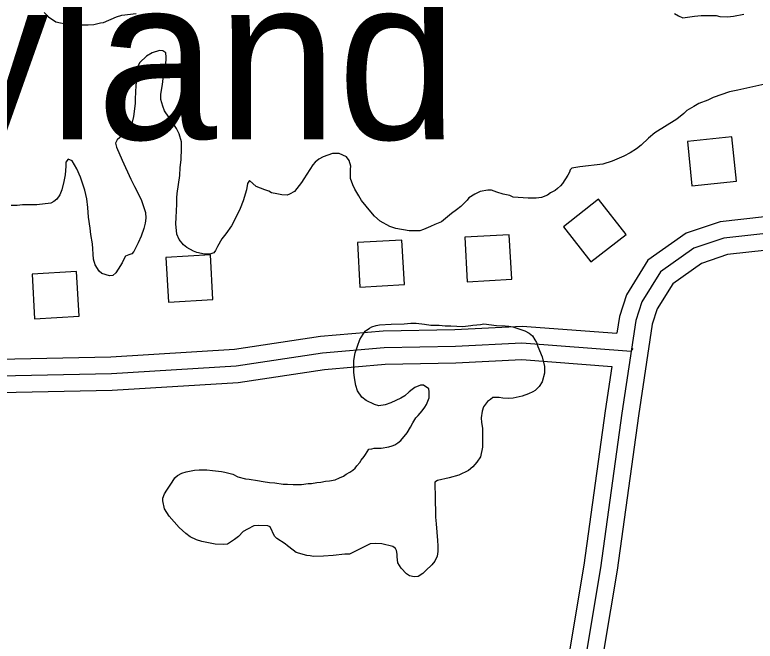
# Model space of a CAD drawing. Extents: x 3313442 to 3351311, y 721974 to 747360.
# Drawn here: x 3328812 to 3329475, y 742038 to 742600 of the extents above; entities that cross this region are included whole.
import ezdxf

# ---------------------------------------------------------------- set-up
doc = ezdxf.new("R2010")
doc.units = 0
for name, color, linetype in [('V-BLDG-OTLN', 7, 'Continuous'), ('V-ROAD-CNTR', 7, 'Continuous'), ('V-SITE-VEGE', 7, 'Continuous'), ('V-TOPO-GNAM-IDEN', 7, 'Continuous')]:
    doc.layers.add(name, color=color, linetype=linetype)

msp = doc.modelspace()

# ---------------------------------------------------------------- linework, layer by layer
at = {"layer": 'V-BLDG-OTLN'}
for points in [[(3329417.96, 742446.34), (3329457.75, 742450.42), (3329453.68, 742490.21), (3329413.89, 742486.14)], [(3329327.44, 742378.11), (3329359, 742402.68), (3329334.43, 742434.25), (3329302.87, 742409.67)], [(3329120.61, 742355.55), (3329160.54, 742357.81), (3329158.28, 742397.75), (3329118.34, 742395.48)], [(3329216.76, 742360.26), (3329256.7, 742362.53), (3329254.43, 742402.46), (3329214.5, 742400.2)], [(3328949.11, 742342.18), (3328989.04, 742344.44), (3328986.78, 742384.38), (3328946.84, 742382.11)], [(3328829.29, 742327.19), (3328869.23, 742329.46), (3328866.96, 742369.4), (3328827.03, 742367.13)]]:
    msp.add_lwpolyline(points, close=True, dxfattribs=at)
at = {"layer": 'V-ROAD-CNTR'}
for points in [[(3329675.97, 742414.56), (3329536.68, 742420.84), (3329483.03, 742418.48), (3329443.31, 742414.1), (3329412.8, 742403.83), (3329378.54, 742379.59), (3329359.26, 742348.61), (3329353.13, 742329.13), (3329350.85, 742314.13)], [(3329685.18, 742394.6), (3329688.38, 742398.99), (3329536.67, 742405.82), (3329484.18, 742403.51), (3329446.56, 742399.37), (3329419.67, 742390.32), (3329389.68, 742369.09), (3329373, 742342.29), (3329367.78, 742325.74), (3329355.15, 742242.47), (3329336.08, 742104.03), (3329300.83, 741893.06), (3329247.52, 741585.27), (3329236.22, 741483.38), (3329231.83, 741396.23)], [(3329670.55, 742384.78), (3329536.67, 742390.81), (3329485.34, 742388.55), (3329449.81, 742384.64), (3329426.54, 742376.81), (3329400.81, 742358.59), (3329386.73, 742335.98), (3329382.44, 742322.34), (3329369.99, 742240.32), (3329350.91, 742101.77), (3329315.62, 741890.54), (3329262.37, 741583.16), (3329251.17, 741482.17), (3329247.35, 741406.1)], [(3328446.84, 742281.44), (3328567.64, 742286.23), (3328897.54, 742293.08), (3329008.39, 742299.82), (3329085.5, 742311.49), (3329141.57, 742316.37), (3329205.64, 742317.56), (3329265.91, 742320.65), (3329350.85, 742314.13)], [(3327567.19, 742235.36), (3327751.95, 742240.8), (3328111.32, 742253.13), (3328568.1, 742271.24), (3328898.15, 742278.09), (3329009.97, 742284.89), (3329087.27, 742296.59), (3329142.36, 742301.38), (3329206.16, 742302.57), (3329265.72, 742305.62), (3329363.59, 742298.1), (3329365.48, 742300.57)], [(3328448.29, 742251.48), (3328568.55, 742256.24), (3328898.76, 742263.1), (3329011.55, 742269.96), (3329089.05, 742281.68), (3329143.15, 742286.39), (3329206.69, 742287.57), (3329265.53, 742290.59), (3329346.34, 742284.39)], [(3329346.34, 742284.39), (3329340.3, 742244.62), (3329321.25, 742106.29), (3329303.06, 741997.42)]]:
    msp.add_lwpolyline(points, dxfattribs=at)
at = {"layer": 'V-SITE-VEGE'}
for points in [[(3328837.94, 742601.48), (3328841.67, 742597.81), (3328848.25, 742593.31), (3328852.52, 742592.21), (3328859.07, 742591.12), (3328865.9, 742590.61), (3328877.28, 742590.42), (3328882.4, 742590.74), (3328888.35, 742592.5), (3328890.91, 742592.8), (3328902.82, 742597.73), (3328907.35, 742599.19), (3328920.43, 742600.72)], [(3329402.21, 742600.61), (3329405.92, 742598.65), (3329409.92, 742596.98), (3329420.15, 742598.48), (3329426.11, 742598.81), (3329439.77, 742598.92), (3329442.9, 742598.09), (3329449.73, 742597.86), (3329455.13, 742598.19), (3329464.5, 742600.26)], [(3328945.58, 742513.61), (3328944.13, 742517.58), (3328942.38, 742523.54), (3328942.34, 742528.37), (3328943.97, 742537.2), (3328944.5, 742542.33), (3328946.97, 742554.01), (3328947.19, 742561.69), (3328946.88, 742565.38), (3328944.3, 742567.35), (3328941.17, 742567.61), (3328934.65, 742565.57), (3328929.55, 742562.4), (3328923.62, 742556.67), (3328921.1, 742552.37), (3328920.88, 742543.84), (3328920.09, 742536.16), (3328919.34, 742524.2), (3328919.37, 742520.22), (3328918.04, 742508.55), (3328916.38, 742502.28), (3328911.6, 742495.13), (3328907.65, 742491.4), (3328903.13, 742487.39), (3328901.74, 742484.53), (3328902.62, 742480.84), (3328907.83, 742469.22), (3328915.65, 742452.22), (3328918.83, 742445.7), (3328924.89, 742434.09), (3328928.69, 742422.46), (3328929.01, 742417.35), (3328928.48, 742412.79), (3328927.1, 742407.95), (3328924.88, 742401.1), (3328922.08, 742395.11), (3328918.16, 742387.4), (3328916.47, 742385.39), (3328913.63, 742384.52), (3328910.8, 742383.35), (3328908.83, 742379.93), (3328907.72, 742377.36), (3328904.06, 742371.64), (3328902.1, 742368.21), (3328899.28, 742365.91), (3328896.44, 742365.61), (3328889.59, 742367.83), (3328887.3, 742369.8), (3328883.56, 742375.46), (3328882.1, 742380.57), (3328881.14, 742394.21), (3328879.64, 742402.73), (3328879.03, 742408.41), (3328877.52, 742418.35), (3328876.89, 742426.88), (3328875.98, 742434.55), (3328874.2, 742442.5), (3328870.41, 742454.13), (3328867.23, 742461.5), (3328862.9, 742468.58), (3328859.48, 742470.26), (3328857.22, 742467.39), (3328857.25, 742463.98), (3328856.75, 742456.01), (3328855.65, 742450.32), (3328853.72, 742442.62), (3328852.05, 742438.34), (3328849.24, 742434.34), (3328846.7, 742432.33), (3328843.86, 742430.88), (3328831.36, 742429.36), (3328818.56, 742429.26), (3328813.73, 742428.65), (3328808.33, 742428.61)], [(3329486.04, 742537.86), (3329459.07, 742531.96), (3329451.69, 742530.47), (3329436.94, 742525.52), (3329432.13, 742522.92), (3329424.19, 742520.02), (3329419.66, 742517.42), (3329413.43, 742513.67), (3329410.61, 742511.09), (3329404.39, 742505.92), (3329384.87, 742493.82), (3329378.93, 742488.94), (3329372.44, 742482.63), (3329368.2, 742479.46), (3329362.54, 742475.72), (3329356.88, 742472.83), (3329346.39, 742468.48), (3329338.16, 742465.86)], [(3329338.16, 742465.86), (3329317.71, 742463.41), (3329310.32, 742462.22), (3329308.92, 742460.5), (3329308.36, 742458.51), (3329306.96, 742455.93), (3329302.18, 742448.5), (3329300.21, 742446.21), (3329297.67, 742443.92), (3329295.41, 742442.19), (3329291.45, 742439.88), (3329288.62, 742437.87), (3329283.23, 742435.83), (3329278.4, 742435.23), (3329271.29, 742435.17), (3329257.92, 742436.2), (3329254.78, 742437.6), (3329248.79, 742438.97), (3329243.38, 742440.64), (3329238.53, 742442.3), (3329235.11, 742442.56), (3329228.3, 742441.08), (3329223.48, 742438.77), (3329218.1, 742435.6), (3329216.7, 742433.31), (3329213.88, 742430.73), (3329211.06, 742427.86), (3329207.1, 742424.7), (3329202.57, 742421.54), (3329193.82, 742414.07), (3329187.86, 742411.75), (3329183.9, 742409.72), (3329177.66, 742407.12), (3329174.26, 742405.95), (3329164.88, 742405.88), (3329152.91, 742408.05), (3329147.49, 742410), (3329138.64, 742414.77), (3329133.77, 742418.99), (3329130.33, 742422.95), (3329122, 742433.11), (3329119.69, 742437.36), (3329116.23, 742443.31), (3329114.2, 742447.28), (3329112.17, 742452.95), (3329112.1, 742461.19), (3329112.65, 742464.04), (3329110.9, 742468.86), (3329108.6, 742472.26), (3329102.03, 742475.33), (3329096.06, 742475.29), (3329087.83, 742472.38), (3329083.87, 742470.07), (3329080.48, 742467.48), (3329078.51, 742465.19), (3329070.36, 742452.61), (3329068.4, 742449.18), (3329062.2, 742441.17), (3329057.67, 742438.86), (3329055.4, 742437.98), (3329050.85, 742438.23), (3329046.3, 742439.05), (3329041.45, 742440.15), (3329039.16, 742441.55), (3329035.46, 742442.66), (3329027.75, 742445.73), (3329021.74, 742451.08), (3329020.06, 742448.51), (3329018.96, 742442.81), (3329016.2, 742432.84), (3329013.41, 742425.99), (3329008.65, 742416.28), (3329005.57, 742410.57), (3329000.51, 742403.42), (3328997.13, 742398.84), (3328993.21, 742391.98), (3328991.25, 742388.27), (3328989.84, 742386.27), (3328986.15, 742385.1), (3328981.6, 742385.06), (3328974.76, 742386.71), (3328971.62, 742387.83), (3328965.63, 742390.91), (3328962.76, 742393.44), (3328958.74, 742398.25), (3328956.71, 742403.07), (3328955.79, 742412.16), (3328956.03, 742417.85), (3328956.78, 742429.8), (3328956.74, 742435.49), (3328956.99, 742439.47), (3328959.42, 742455.7), (3328959.65, 742462.81), (3328960.44, 742469.65), (3328960.93, 742480.17), (3328960.88, 742485.86), (3328958.83, 742492.95), (3328956.52, 742497.77), (3328952.2, 742503.99), (3328949.61, 742507.95), (3328945.58, 742513.61)], [(3329182.53, 742261.83), (3329182.22, 742264.38), (3329177.65, 742267.76), (3329174.8, 742267.73), (3329169.7, 742265.7), (3329167.44, 742263.69), (3329164.9, 742261.68), (3329160.94, 742258.24), (3329157.26, 742255.93), (3329148.2, 742251.88), (3329143.38, 742250.13), (3329137.69, 742249.23), (3329133.7, 742250.34), (3329126.28, 742253.98), (3329122.27, 742257.07), (3329118.53, 742262.73), (3329117.07, 742267.27), (3329115.88, 742274.37), (3329115.27, 742279.2), (3329115.18, 742289.72), (3329116.27, 742296.56), (3329120.72, 742308.54), (3329123.53, 742313.4), (3329125.5, 742315.97), (3329129.17, 742318.84), (3329131.44, 742320), (3329135.12, 742321.17), (3329138.25, 742321.76), (3329148.77, 742322.42), (3329160.14, 742322.51), (3329166.11, 742323.12), (3329170.94, 742323.16), (3329178.63, 742322.37), (3329184.04, 742321.56), (3329191.72, 742321.34), (3329197.13, 742320.81), (3329201.96, 742320.85), (3329212.77, 742320.37), (3329219.88, 742321), (3329221.87, 742321.58), (3329225.27, 742321.89), (3329228.69, 742321.92), (3329231.53, 742322.51), (3329242.91, 742321.18), (3329250.6, 742320.96), (3329254.01, 742320.7), (3329257.71, 742319.88), (3329268.27, 742316.27), (3329272.26, 742314.31), (3329275.13, 742311.77), (3329277.43, 742308.38), (3329278.87, 742305.83), (3329280.04, 742302.42), (3329283.81, 742293.07), (3329285.87, 742284.55), (3329285.92, 742278.58), (3329283.99, 742270.6), (3329281.18, 742266.6), (3329277.51, 742262.87), (3329275.53, 742261.72), (3329271.56, 742259.98), (3329265.89, 742257.94), (3329257.94, 742256.17), (3329253.39, 742255.85), (3329248.56, 742256.1), (3329245.43, 742256.64), (3329239.73, 742256.59), (3329237.47, 742254.87), (3329234.93, 742253.14), (3329231.27, 742248.28), (3329230.17, 742244.29), (3329229.36, 742238.31), (3329229.39, 742234.33), (3329230.29, 742229.22), (3329230.42, 742212.15), (3329228.5, 742203.61), (3329225.41, 742198.75), (3329221.75, 742194.45), (3329217.79, 742191.29), (3329209.3, 742186.96), (3329200.5, 742184.61), (3329189.99, 742182.25), (3329187.73, 742180.81), (3329187.75, 742177.68), (3329188.11, 742168.87), (3329188.27, 742149.53), (3329188.88, 742143.56), (3329190.14, 742128.5), (3329190.46, 742123.67), (3329190.51, 742118.55), (3329189.97, 742114.56), (3329187.73, 742109.99), (3329185.2, 742106.84), (3329179.55, 742101.68), (3329177.02, 742098.81), (3329172.77, 742096.22), (3329169.36, 742095.91), (3329165.08, 742096.73), (3329162.51, 742098.7), (3329157.63, 742103.78), (3329154.75, 742108.59)], [(3329153.53, 742119.39), (3329152.37, 742121.37), (3329150.08, 742123.06), (3329140.4, 742125.54), (3329134.99, 742125.78), (3329129.87, 742125.45), (3329111.46, 742116.21), (3329107.2, 742116.17), (3329096.68, 742114.95), (3329088.16, 742114.31), (3329079.05, 742114.24), (3329076.21, 742114.78), (3329073.08, 742115.05), (3329063.67, 742117.81), (3329060.81, 742119.78), (3329055.94, 742123.72), (3329053.65, 742125.41), (3329046.22, 742130.19), (3329044.21, 742132.44), (3329040.16, 742140.66), (3329038.16, 742141.78), (3329030.2, 742142), (3329025.65, 742141.68), (3329019.98, 742138.79), (3329016.02, 742136.48), (3329011.79, 742132.18), (3329008.4, 742129.31), (3329002.17, 742125.28), (3328998.77, 742124.97), (3328991.08, 742125.19), (3328979.12, 742127.65), (3328974.27, 742129.04), (3328968.56, 742131.84), (3328964.84, 742134.65), (3328958.83, 742140.29), (3328949.93, 742150.17), (3328945.61, 742156.96), (3328944.13, 742164.06), (3328944.11, 742166.34), (3328945.79, 742170.33), (3328947.75, 742173.48), (3328952.53, 742180.63), (3328955.06, 742184.63), (3328957.31, 742186.64), (3328961.28, 742188.95), (3328964.96, 742190.11), (3328972.63, 742191.59), (3328976.61, 742191.91), (3328983.44, 742191.96), (3328988.56, 742191.15), (3328996.82, 742190.37), (3328999.67, 742189.82), (3329006.79, 742187.89), (3329011.36, 742185.65), (3329018.2, 742183.71), (3329021.33, 742183.45), (3329029.02, 742182.38), (3329034.15, 742181.28), (3329039.56, 742180.47), (3329044.4, 742180.23), (3329051.8, 742178.86), (3329055.78, 742178.9), (3329060.9, 742178.65), (3329068.3, 742178.71), (3329074.26, 742179.61), (3329077.39, 742179.64), (3329082.22, 742180.53), (3329085.63, 742180.84), (3329089.89, 742181.73), (3329093.3, 742182.04), (3329098.41, 742182.94), (3329102.38, 742184.67), (3329106.06, 742186.13), (3329108.32, 742187.85), (3329111.72, 742189.87), (3329114.27, 742191.6), (3329116.53, 742193.32), (3329117.94, 742195.32), (3329120.47, 742198.47), (3329121.88, 742200.47), (3329124.41, 742203.62), (3329125.53, 742205.62), (3329128.62, 742210.2), (3329131.46, 742210.51), (3329133.45, 742211.09), (3329139.71, 742211.14), (3329146.52, 742212.33), (3329149.64, 742213.21), (3329151.91, 742214.08), (3329154.74, 742216.09), (3329157.28, 742218.11), (3329162.92, 742224.98), (3329166, 742230.12), (3329167.96, 742233.83), (3329170.77, 742238.41), (3329172.75, 742240.42), (3329176.41, 742244.71), (3329178.66, 742247.86), (3329180.35, 742250.43), (3329182.57, 742256.42), (3329182.53, 742261.83)], [(3329154.75, 742108.59), (3329154.14, 742113.99), (3329154.12, 742116.26), (3329153.53, 742119.39)]]:
    msp.add_lwpolyline(points, dxfattribs=at)

# ---------------------------------------------------------------- texts
at = {"layer": 'V-TOPO-GNAM-IDEN'}
msp.add_text('Maryland', height=145, dxfattribs=at).set_placement((3328410.79, 742488.03))

doc.saveas('drawing.dxf')
